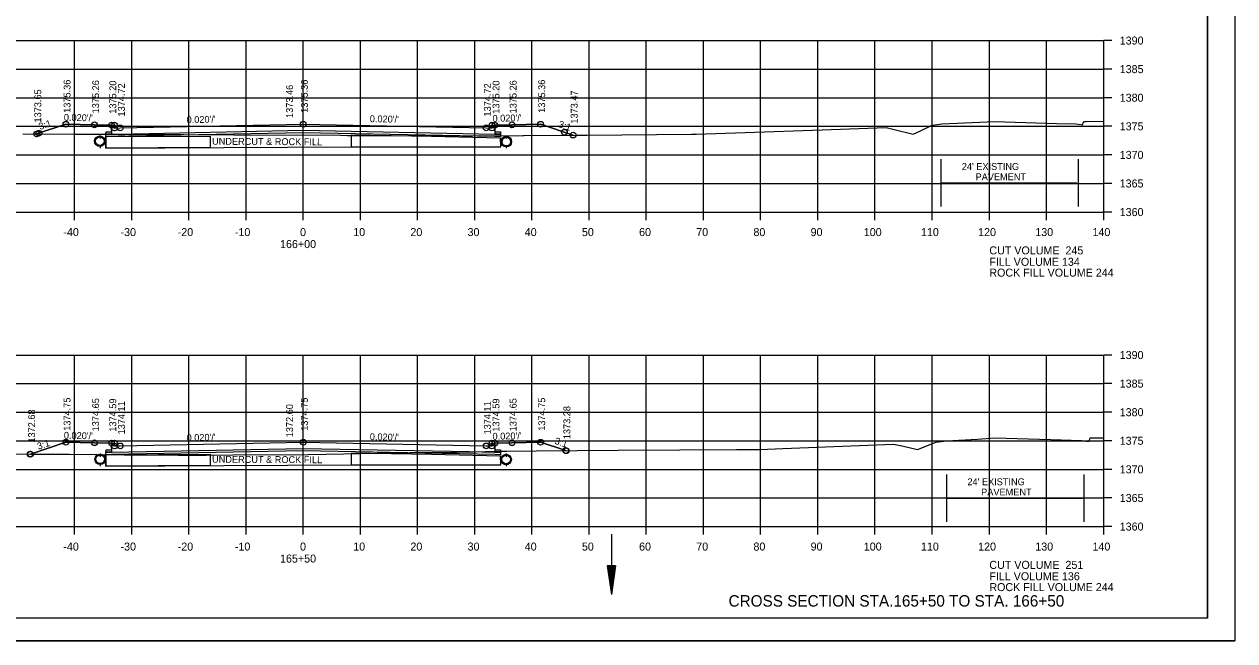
# Model space of a CAD drawing. Extents: x 1374311 to 1383814, y 384102 to 406278.
# Drawn here: x 1381579.9 to 1381791.6, y 394991.5 to 395099.3 of the extents above; entities that cross this region are included whole.
import ezdxf

# ---------------------------------------------------------------- set-up
doc = ezdxf.new("R2010")
doc.units = 0
for name, color, linetype in [('R_Axis', 7, 'Continuous'), ('R_Axis Annot', 7, 'Continuous'), ('R_Border', 7, 'Continuous'), ('R_Draft', 7, 'Continuous'), ('R_Exist Surface', 7, 'Continuous'), ('R_Fin Surface', 7, 'Continuous'), ('R_Grid', 7, 'Continuous'), ('R_No Plot', 7, 'Continuous'), ('R_Water', 7, 'Continuous'), ('R_Xsect Elev', 7, 'Continuous'), ('R_Xsect Slope', 7, 'Continuous')]:
    doc.layers.add(name, color=color, linetype=linetype)

msp = doc.modelspace()

# ---------------------------------------------------------------- linework, layer by layer
at = {"layer": 'R_Axis'}
for p, q in [((1381768.66, 395066.48), (1381768.66, 395096.48)), ((1381770.06, 395096.48), (1381768.66, 395096.48)), ((1381770.06, 395091.48), (1381768.66, 395091.48)), ((1381770.06, 395086.48), (1381768.66, 395086.48)), ((1381770.06, 395081.48), (1381768.66, 395081.48)), ((1381770.06, 395076.48), (1381768.66, 395076.48)), ((1381770.06, 395071.48), (1381768.66, 395071.48)), ((1381488.66, 395066.48), (1381768.66, 395066.48)), ((1381588.66, 395065.08), (1381588.66, 395066.48)), ((1381598.66, 395065.08), (1381598.66, 395066.48)), ((1381608.66, 395065.08), (1381608.66, 395066.48)), ((1381618.66, 395065.08), (1381618.66, 395066.48)), ((1381628.66, 395065.08), (1381628.66, 395066.48)), ((1381638.66, 395065.08), (1381638.66, 395066.48)), ((1381648.66, 395065.08), (1381648.66, 395066.48)), ((1381658.66, 395065.08), (1381658.66, 395066.48)), ((1381668.66, 395065.08), (1381668.66, 395066.48)), ((1381678.66, 395065.08), (1381678.66, 395066.48)), ((1381688.66, 395065.08), (1381688.66, 395066.48)), ((1381698.66, 395065.08), (1381698.66, 395066.48)), ((1381708.66, 395065.08), (1381708.66, 395066.48)), ((1381718.66, 395065.08), (1381718.66, 395066.48)), ((1381728.66, 395065.08), (1381728.66, 395066.48)), ((1381738.66, 395065.08), (1381738.66, 395066.48)), ((1381748.66, 395065.08), (1381748.66, 395066.48)), ((1381758.66, 395065.08), (1381758.66, 395066.48)), ((1381768.66, 395065.08), (1381768.66, 395066.48)), ((1381770.06, 395066.48), (1381768.66, 395066.48)), ((1381768.66, 395011.48), (1381768.66, 395041.48)), ((1381770.06, 395041.48), (1381768.66, 395041.48)), ((1381770.06, 395036.48), (1381768.66, 395036.48)), ((1381770.06, 395031.48), (1381768.66, 395031.48)), ((1381770.06, 395026.48), (1381768.66, 395026.48)), ((1381770.06, 395021.48), (1381768.66, 395021.48)), ((1381770.06, 395016.48), (1381768.66, 395016.48)), ((1381488.66, 395011.48), (1381768.66, 395011.48)), ((1381588.66, 395010.08), (1381588.66, 395011.48)), ((1381598.66, 395010.08), (1381598.66, 395011.48)), ((1381608.66, 395010.08), (1381608.66, 395011.48)), ((1381618.66, 395010.08), (1381618.66, 395011.48)), ((1381628.66, 395010.08), (1381628.66, 395011.48)), ((1381638.66, 395010.08), (1381638.66, 395011.48)), ((1381648.66, 395010.08), (1381648.66, 395011.48)), ((1381658.66, 395010.08), (1381658.66, 395011.48)), ((1381668.66, 395010.08), (1381668.66, 395011.48)), ((1381678.66, 395010.08), (1381678.66, 395011.48)), ((1381688.66, 395010.08), (1381688.66, 395011.48)), ((1381698.66, 395010.08), (1381698.66, 395011.48)), ((1381708.66, 395010.08), (1381708.66, 395011.48)), ((1381718.66, 395010.08), (1381718.66, 395011.48)), ((1381728.66, 395010.08), (1381728.66, 395011.48)), ((1381738.66, 395010.08), (1381738.66, 395011.48)), ((1381748.66, 395010.08), (1381748.66, 395011.48)), ((1381758.66, 395010.08), (1381758.66, 395011.48)), ((1381768.66, 395010.08), (1381768.66, 395011.48)), ((1381770.06, 395011.48), (1381768.66, 395011.48))]:
    msp.add_line(p, q, dxfattribs=at)
at = {"layer": 'R_Border'}
for q in [(1381786.84, 395200.94), (1381470.66, 394995.48)]:
    msp.add_line((1381786.84, 394995.48), q, dxfattribs=at)
at = {"layer": 'R_Draft'}
for p, q in [((1381681.8, 395004.62), (1381682.55, 394999.62)), ((1381683.3, 395004.62), (1381681.8, 395004.62)), ((1381681.92, 395004.62), (1381682.55, 395000.46)), ((1381682.05, 395004.62), (1381682.55, 395001.32)), ((1381682.17, 395004.62), (1381682.55, 395002.15)), ((1381682.3, 395004.62), (1381682.55, 395003)), ((1381682.43, 395004.62), (1381682.55, 395003.83)), ((1381683.3, 395004.62), (1381682.55, 394999.62)), ((1381682.79, 395004.62), (1381682.55, 395003)), ((1381683.04, 395004.62), (1381682.55, 395001.32)), ((1381683.17, 395004.62), (1381682.55, 395000.46)), ((1381682.92, 395004.62), (1381682.55, 395002.15)), ((1381682.66, 395004.62), (1381682.55, 395003.83))]:
    msp.add_line(p, q, dxfattribs=at)
at = {"layer": 'R_Exist Surface'}
for p, q in [((1381593.15, 395079.87), (1381593.15, 395079.49)), ((1381593.15, 395078.04), (1381593.15, 395077.66)), ((1381664.15, 395079.87), (1381664.15, 395079.49)), ((1381664.15, 395078.03), (1381664.15, 395077.66)), ((1381593.15, 395024.24), (1381593.15, 395023.87)), ((1381664.15, 395024.24), (1381664.15, 395023.87)), ((1381593.15, 395022.41), (1381593.15, 395022.04)), ((1381664.15, 395022.41), (1381664.15, 395022.03))]:
    msp.add_line(p, q, dxfattribs=at)
for points in [[(1381579.61, 395080.15), (1381597.47, 395080.06), (1381599.01, 395080.08), (1381616.51, 395080), (1381635.18, 395079.91), (1381636.41, 395079.9), (1381637.74, 395079.88), (1381656.36, 395079.79), (1381658.19, 395079.8), (1381676.45, 395079.95), (1381678.28, 395079.96), (1381696.54, 395080.11), (1381697.41, 395080.13), (1381705.95, 395080.41), (1381719.42, 395080.84), (1381730.61, 395081.28), (1381732.04, 395080.94), (1381735.36, 395080.13), (1381736.61, 395080.7), (1381738.64, 395081.7), (1381739.51, 395081.81), (1381740.33, 395081.91), (1381747.01, 395082.22), (1381749.56, 395082.34), (1381760.38, 395081.99), (1381763.75, 395081.89), (1381764.7, 395081.78), (1381764.97, 395081.75), (1381765.13, 395082.22), (1381765.17, 395082.35), (1381765.49, 395082.35), (1381765.57, 395082.35), (1381768.66, 395082.36)], [(1381567.23, 395024.23), (1381583, 395024.15), (1381587.79, 395024.13), (1381597.32, 395024.05), (1381606.81, 395023.97), (1381611.68, 395023.95), (1381621.03, 395024.08), (1381626.37, 395024.05), (1381635.73, 395024.18), (1381647.35, 395024.43), (1381652.63, 395024.41), (1381664.29, 395024.66), (1381669.39, 395024.71), (1381683.72, 395024.85), (1381694.52, 395024.9), (1381704.45, 395024.95), (1381707.6, 395024.96), (1381708.52, 395024.98), (1381712.52, 395025.13), (1381731.91, 395025.9), (1381733.63, 395025.53), (1381736.09, 395024.97), (1381737.46, 395025.5), (1381739.29, 395026.25), (1381740.31, 395026.38), (1381741.18, 395026.48), (1381746.59, 395026.79), (1381749.63, 395026.97), (1381759.42, 395026.69), (1381764.75, 395026.55), (1381765.63, 395026.44), (1381766.09, 395026.39), (1381766.22, 395026.79), (1381766.29, 395026.99), (1381766.55, 395026.99), (1381766.69, 395026.99), (1381768.66, 395026.99)]]:
    msp.add_lwpolyline(points, dxfattribs=at)
for centre in [(1381593.06, 395078.87), (1381664.18, 395078.79), (1381593.15, 395023.24), (1381664.15, 395023.2)]:
    msp.add_circle(centre, 0.917, dxfattribs=at)
at = {"layer": 'R_Fin Surface'}
for points in [[(1381582.03, 395080.14), (1381587.15, 395081.84), (1381592.15, 395081.74), (1381595.15, 395081.68), (1381595.65, 395081.68), (1381595.66, 395081.18), (1381596.66, 395081.2), (1381628.66, 395081.84), (1381660.66, 395081.2), (1381661.66, 395081.18), (1381661.67, 395081.68), (1381662.17, 395081.68), (1381665.17, 395081.74), (1381670.17, 395081.84), (1381675.85, 395079.95)], [(1381662.17, 395081.32), (1381662.18, 395080.17), (1381663.18, 395080.17), (1381663.17, 395079.67), (1381662.17, 395079.69), (1381628.66, 395080.36), (1381595.15, 395079.69), (1381594.15, 395079.67), (1381594.16, 395080.17), (1381595.16, 395080.17), (1381595.15, 395081.32)], [(1381594.15, 395079.67), (1381594.14, 395077.66), (1381614.79, 395077.77), (1381637.04, 395077.87)], [(1381580.95, 395024.16), (1381587.15, 395026.23), (1381592.15, 395026.13), (1381595.15, 395026.07), (1381595.65, 395026.07), (1381595.66, 395025.57), (1381596.66, 395025.59), (1381628.66, 395026.23), (1381660.66, 395025.59), (1381661.66, 395025.57), (1381661.67, 395026.07), (1381662.17, 395026.07), (1381665.17, 395026.13), (1381670.17, 395026.23), (1381674.57, 395024.76)], [(1381662.17, 395025.71), (1381662.18, 395024.56), (1381663.18, 395024.55), (1381663.17, 395024.05), (1381662.17, 395024.07), (1381628.66, 395024.74), (1381595.15, 395024.07), (1381594.15, 395024.05), (1381594.16, 395024.55), (1381595.16, 395024.56), (1381595.15, 395025.71)], [(1381594.15, 395024.05), (1381594.14, 395022.05), (1381614.79, 395022.16), (1381637.04, 395022.25)]]:
    msp.add_lwpolyline(points, dxfattribs=at)
for points in [[(1381637.05, 395079.83), (1381637.04, 395077.88), (1381655.35, 395077.89), (1381663.22, 395077.9), (1381663.17, 395079.39), (1381651.08, 395079.68), (1381637.06, 395079.91)], [(1381594.15, 395079.67), (1381612.36, 395079.76), (1381612.35, 395077.76), (1381594.14, 395077.66)], [(1381594.15, 395024.05), (1381612.36, 395024.15), (1381612.35, 395022.15), (1381594.14, 395022.05)], [(1381637.05, 395024.22), (1381637.04, 395022.27), (1381655.35, 395022.28), (1381663.22, 395022.29), (1381663.17, 395023.78), (1381651.08, 395024.07), (1381637.06, 395024.3)]]:
    msp.add_lwpolyline(points, close=True, dxfattribs=at)
at = {"layer": 'R_Grid'}
for p, q in [((1381488.66, 395096.48), (1381768.66, 395096.48)), ((1381588.66, 395066.48), (1381588.66, 395096.48)), ((1381598.66, 395066.48), (1381598.66, 395096.48)), ((1381608.66, 395066.48), (1381608.66, 395096.48)), ((1381618.66, 395066.48), (1381618.66, 395096.48)), ((1381628.66, 395066.48), (1381628.66, 395096.48)), ((1381638.66, 395066.48), (1381638.66, 395096.48)), ((1381648.66, 395066.48), (1381648.66, 395096.48)), ((1381658.66, 395066.48), (1381658.66, 395096.48)), ((1381668.66, 395066.48), (1381668.66, 395096.48)), ((1381678.66, 395066.48), (1381678.66, 395096.48)), ((1381688.66, 395066.48), (1381688.66, 395096.48)), ((1381698.66, 395066.48), (1381698.66, 395096.48)), ((1381708.66, 395066.48), (1381708.66, 395096.48)), ((1381718.66, 395066.48), (1381718.66, 395096.48)), ((1381728.66, 395066.48), (1381728.66, 395096.48)), ((1381738.66, 395066.48), (1381738.66, 395096.48)), ((1381748.66, 395066.48), (1381748.66, 395096.48)), ((1381758.66, 395066.48), (1381758.66, 395096.48)), ((1381768.66, 395066.48), (1381768.66, 395096.48)), ((1381488.66, 395091.48), (1381768.66, 395091.48)), ((1381488.66, 395086.48), (1381768.66, 395086.48)), ((1381488.66, 395081.48), (1381768.66, 395081.48)), ((1381488.66, 395076.48), (1381768.66, 395076.48)), ((1381488.66, 395071.48), (1381768.66, 395071.48)), ((1381488.66, 395066.48), (1381768.66, 395066.48)), ((1381488.66, 395041.48), (1381768.66, 395041.48)), ((1381588.66, 395011.48), (1381588.66, 395041.48)), ((1381598.66, 395011.48), (1381598.66, 395041.48)), ((1381608.66, 395011.48), (1381608.66, 395041.48)), ((1381618.66, 395011.48), (1381618.66, 395041.48)), ((1381628.66, 395011.48), (1381628.66, 395041.48)), ((1381638.66, 395011.48), (1381638.66, 395041.48)), ((1381648.66, 395011.48), (1381648.66, 395041.48)), ((1381658.66, 395011.48), (1381658.66, 395041.48)), ((1381668.66, 395011.48), (1381668.66, 395041.48)), ((1381678.66, 395011.48), (1381678.66, 395041.48)), ((1381688.66, 395011.48), (1381688.66, 395041.48)), ((1381698.66, 395011.48), (1381698.66, 395041.48)), ((1381708.66, 395011.48), (1381708.66, 395041.48)), ((1381718.66, 395011.48), (1381718.66, 395041.48)), ((1381728.66, 395011.48), (1381728.66, 395041.48)), ((1381738.66, 395011.48), (1381738.66, 395041.48)), ((1381748.66, 395011.48), (1381748.66, 395041.48)), ((1381758.66, 395011.48), (1381758.66, 395041.48)), ((1381768.66, 395011.48), (1381768.66, 395041.48)), ((1381488.66, 395036.48), (1381768.66, 395036.48)), ((1381488.66, 395031.48), (1381768.66, 395031.48)), ((1381488.66, 395026.48), (1381768.66, 395026.48)), ((1381488.66, 395021.48), (1381768.66, 395021.48)), ((1381488.66, 395016.48), (1381768.66, 395016.48)), ((1381488.66, 395011.48), (1381768.66, 395011.48))]:
    msp.add_line(p, q, dxfattribs=at)
at = {"layer": 'R_No Plot'}
msp.add_line((1381458.26, 394991.5), (1381791.59, 394991.5), dxfattribs=at)
for points in [[(1381458.25, 395204.84), (1381791.59, 395204.84), (1381791.59, 394991.5), (1381458.25, 394991.5)], [(1381704.58, 395200.94), (1381704.58, 395191.06), (1381740.31, 395191.06), (1381740.31, 395188.14), (1381763.51, 395188.14), (1381763.51, 395164.93), (1381786.84, 395164.93), (1381786.84, 394995.48), (1381470.66, 394995.48), (1381470.66, 395200.94)], [(1381582.03, 395080.14), (1381594.15, 395080.08), (1381594.16, 395080.53), (1381595.16, 395080.53), (1381595.15, 395081.68), (1381592.15, 395081.74), (1381587.15, 395081.84)], [(1381594.15, 395080.08), (1381596.26, 395080.07), (1381595.15, 395080.05), (1381594.15, 395080.03)], [(1381596.26, 395080.07), (1381597.47, 395080.06), (1381599.01, 395080.08), (1381616.51, 395080), (1381635.18, 395079.91), (1381636.41, 395079.9), (1381637.74, 395079.88), (1381656.36, 395079.79), (1381658.19, 395079.8), (1381675.85, 395079.95), (1381670.17, 395081.84), (1381665.17, 395081.74), (1381662.17, 395081.68), (1381662.18, 395080.53), (1381663.18, 395080.53), (1381663.17, 395080.03), (1381662.17, 395080.05), (1381628.66, 395080.72)], [(1381580.95, 395024.16), (1381583, 395024.15), (1381587.79, 395024.13), (1381597.32, 395024.05), (1381606.81, 395023.97), (1381611.68, 395023.95), (1381621.03, 395024.08), (1381626.37, 395024.05), (1381635.73, 395024.18), (1381647.35, 395024.43), (1381652.63, 395024.41), (1381657.73, 395024.52), (1381628.66, 395025.1), (1381595.15, 395024.43), (1381594.15, 395024.41), (1381594.16, 395024.91), (1381595.16, 395024.92), (1381595.15, 395026.07), (1381592.15, 395026.13), (1381587.15, 395026.23)], [(1381663.17, 395024.64), (1381664.29, 395024.66), (1381669.39, 395024.71), (1381674.57, 395024.76), (1381670.17, 395026.23), (1381665.17, 395026.13), (1381662.17, 395026.07), (1381662.18, 395024.92), (1381663.18, 395024.91)], [(1381657.73, 395024.52), (1381663.17, 395024.64), (1381663.17, 395024.41), (1381662.17, 395024.43)]]:
    msp.add_lwpolyline(points, close=True, dxfattribs=at)
for centre in [(1381587.15, 395081.84), (1381587.15, 395081.84), (1381587.15, 395081.84), (1381592.15, 395081.74), (1381592.15, 395081.74), (1381592.15, 395081.74), (1381595.15, 395081.68), (1381595.15, 395081.68), (1381595.15, 395081.68), (1381595.65, 395081.68), (1381595.65, 395081.68), (1381595.65, 395081.68), (1381628.66, 395081.84), (1381628.66, 395081.84), (1381628.66, 395081.84), (1381661.67, 395081.68), (1381661.67, 395081.68), (1381661.67, 395081.68), (1381662.17, 395081.68), (1381662.17, 395081.68), (1381662.17, 395081.68), (1381665.17, 395081.74), (1381665.17, 395081.74), (1381665.17, 395081.74), (1381670.17, 395081.84), (1381670.17, 395081.84), (1381670.17, 395081.84), (1381582.03, 395080.14), (1381582.03, 395080.14), (1381582.04, 395080.14), (1381582.04, 395080.14), (1381582.41, 395080.26), (1381582.41, 395080.26), (1381595.66, 395081.18), (1381596.66, 395081.2), (1381596.66, 395081.2), (1381596.66, 395081.2), (1381660.66, 395081.2), (1381660.66, 395081.2), (1381660.66, 395081.2), (1381661.66, 395081.18), (1381674.34, 395080.45), (1381675.85, 395079.95), (1381675.85, 395079.95), (1381587.15, 395026.23), (1381587.15, 395026.23), (1381587.15, 395026.23), (1381592.15, 395026.13), (1381592.15, 395026.13), (1381592.15, 395026.13), (1381595.15, 395026.07), (1381595.15, 395026.07), (1381595.15, 395026.07), (1381595.65, 395026.07), (1381595.65, 395026.07), (1381595.65, 395026.07), (1381595.66, 395025.57), (1381596.66, 395025.59), (1381596.66, 395025.59), (1381596.66, 395025.59), (1381628.66, 395026.23), (1381628.66, 395026.23), (1381628.66, 395026.23), (1381660.66, 395025.59), (1381660.66, 395025.59), (1381660.66, 395025.59), (1381661.66, 395025.57), (1381661.67, 395026.07), (1381661.67, 395026.07), (1381661.67, 395026.07), (1381662.17, 395026.07), (1381662.17, 395026.07), (1381662.17, 395026.07), (1381665.17, 395026.13), (1381665.17, 395026.13), (1381665.17, 395026.13), (1381670.17, 395026.23), (1381670.17, 395026.23), (1381670.17, 395026.23), (1381674.57, 395024.76), (1381674.57, 395024.76), (1381674.65, 395024.73), (1381580.88, 395024.14), (1381580.88, 395024.14), (1381580.95, 395024.16), (1381580.95, 395024.16), (1381580.95, 395024.16), (1381580.95, 395024.16)]:
    msp.add_circle(centre, 0.5, dxfattribs=at)
at = {"layer": 'R_Water'}
for p, q in [((1381593.15, 395079.7), (1381593.15, 395079.33)), ((1381593.15, 395078.2), (1381593.15, 395077.83)), ((1381664.15, 395079.7), (1381664.15, 395079.33)), ((1381664.15, 395078.2), (1381664.15, 395077.83)), ((1381740.25, 395067.43), (1381740.25, 395075.75)), ((1381764.25, 395067.43), (1381764.25, 395075.75)), ((1381740.25, 395071.59), (1381763.94, 395071.59)), ((1381593.15, 395024.08), (1381593.15, 395023.7)), ((1381664.15, 395024.08), (1381664.15, 395023.7)), ((1381593.15, 395022.58), (1381593.15, 395022.2)), ((1381664.15, 395022.58), (1381664.15, 395022.2)), ((1381741.24, 395012.28), (1381741.24, 395020.61)), ((1381765.24, 395012.28), (1381765.24, 395020.61)), ((1381741.24, 395016.44), (1381764.93, 395016.44)), ((1381682.55, 395010.13), (1381682.55, 394999.62))]:
    msp.add_line(p, q, dxfattribs=at)
for centre in [(1381593.06, 395078.87), (1381664.18, 395078.79), (1381593.15, 395023.24), (1381664.15, 395023.2)]:
    msp.add_circle(centre, 0.75, dxfattribs=at)

# ---------------------------------------------------------------- texts
at = {"layer": 'R_Axis Annot'}
for s, p in [('1390', (1381771.46, 395095.78)), ('1385', (1381771.46, 395090.78)), ('1380', (1381771.46, 395085.78)), ('1375', (1381771.46, 395080.78)), ('1370', (1381771.46, 395075.78)), ('1365', (1381771.46, 395070.78)), ('1360', (1381771.46, 395065.78)), ('-40', (1381586.7, 395062.28)), ('-30', (1381596.7, 395062.28)), ('-20', (1381606.7, 395062.28)), ('-10', (1381616.7, 395062.28)), ('0', (1381628.1, 395062.28)), ('10', (1381637.4, 395062.28)), ('20', (1381647.4, 395062.28)), ('30', (1381657.4, 395062.28)), ('40', (1381667.4, 395062.28)), ('50', (1381677.4, 395062.28)), ('60', (1381687.4, 395062.28)), ('70', (1381697.4, 395062.28)), ('80', (1381707.4, 395062.28)), ('90', (1381717.4, 395062.28)), ('100', (1381726.7, 395062.28)), ('110', (1381736.7, 395062.28)), ('120', (1381746.7, 395062.28)), ('130', (1381756.7, 395062.28)), ('140', (1381766.7, 395062.28)), ('166+00', (1381624.6, 395060.18)), ('CUT VOLUME  245', (1381748.66, 395059.08)), ('FILL VOLUME 134', (1381748.66, 395057.08)), ('ROCK FILL VOLUME 244', (1381748.66, 395055.19)), ('1390', (1381771.46, 395040.78)), ('1385', (1381771.46, 395035.78)), ('1380', (1381771.46, 395030.78)), ('1375', (1381771.46, 395025.78)), ('1370', (1381771.46, 395020.78)), ('1365', (1381771.46, 395015.78)), ('1360', (1381771.46, 395010.78)), ('-40', (1381586.7, 395007.28)), ('-30', (1381596.7, 395007.28)), ('-20', (1381606.7, 395007.28)), ('-10', (1381616.7, 395007.28)), ('0', (1381628.1, 395007.28)), ('10', (1381637.4, 395007.28)), ('20', (1381647.4, 395007.28)), ('30', (1381657.4, 395007.28)), ('40', (1381667.4, 395007.28)), ('50', (1381677.4, 395007.28)), ('60', (1381687.4, 395007.28)), ('70', (1381697.4, 395007.28)), ('80', (1381707.4, 395007.28)), ('90', (1381717.4, 395007.28)), ('100', (1381726.7, 395007.28)), ('110', (1381736.7, 395007.28)), ('120', (1381746.7, 395007.28)), ('130', (1381756.7, 395007.28)), ('140', (1381766.7, 395007.28)), ('165+50', (1381624.6, 395005.18)), ('CUT VOLUME  251', (1381748.66, 395004.08)), ('FILL VOLUME 136', (1381748.66, 395002.08)), ('ROCK FILL VOLUME 244', (1381748.66, 395000.19))]:
    msp.add_text(s, height=1.4, dxfattribs=at).set_placement(p)
at = {"layer": 'R_Draft'}
msp.add_text('CROSS SECTION STA.165+50 TO STA. 166+50', height=2, dxfattribs=at).set_placement((1381703.05, 394997.48))
at = {"layer": 'R_Fin Surface'}
for p in [(1381612.71, 395078.26), (1381612.71, 395022.65)]:
    msp.add_text('UNDERCUT & ROCK FILL', height=1.2, rotation=359.7004, dxfattribs=at).set_placement(p)
at = {"layer": 'R_Water'}
for s, p in [("24' EXISTING ", (1381743.84, 395073.85)), ('PAVEMENT', (1381746.25, 395072.05)), ("24' EXISTING ", (1381744.83, 395018.71)), ('PAVEMENT', (1381747.23, 395016.91))]:
    msp.add_text(s, height=1.2, dxfattribs=at).set_placement(p)
at = {"layer": 'R_Xsect Elev'}
for s, p in [('1375.36', (1381587.95, 395083.84)), ('1375.26', (1381592.95, 395083.74)), ('1375.20', (1381595.95, 395083.68)), ('1374.72', (1381597.46, 395083.2)), ('1373.46', (1381626.86, 395082.94)), ('1375.36', (1381629.46, 395083.84)), ('1374.72', (1381661.46, 395083.2)), ('1375.20', (1381662.97, 395083.68)), ('1375.26', (1381665.97, 395083.74)), ('1375.36', (1381670.97, 395083.84)), ('1373.65', (1381582.83, 395082.14)), ('1373.47', (1381676.65, 395081.95)), ('1374.75', (1381587.95, 395028.23)), ('1374.65', (1381592.95, 395028.13)), ('1374.59', (1381595.95, 395028.07)), ('1374.11', (1381597.46, 395027.59)), ('1374.75', (1381629.46, 395028.23)), ('1374.11', (1381661.46, 395027.59)), ('1374.59', (1381662.97, 395028.07)), ('1374.65', (1381665.97, 395028.13)), ('1374.75', (1381670.97, 395028.23)), ('1372.68', (1381581.75, 395026.16)), ('1372.60', (1381626.86, 395027.09)), ('1373.28', (1381675.37, 395026.76))]:
    msp.add_text(s, height=1.2, rotation=90, dxfattribs=at).set_placement(p)
at = {"layer": 'R_Xsect Slope'}
for s, rotation, p in [('3:1', 18.4349, (1381582.61, 395080.83)), ("0.020'/'", 358.8542, (1381586.78, 395082.45)), ("0.020'/'", 1.1458, (1381608.27, 395082.03)), ("0.020'/'", 358.8542, (1381640.29, 395082.21)), ("0.020'/'", 1.1458, (1381661.78, 395082.27)), ('3:1', 341.5651, (1381673.17, 395081.37)), ("0.020'/'", 358.8542, (1381586.78, 395026.84)), ("0.020'/'", 1.1458, (1381608.27, 395026.42)), ("0.020'/'", 358.8542, (1381640.29, 395026.6)), ("0.020'/'", 1.1458, (1381661.78, 395026.66)), ('3:1', 341.5651, (1381672.53, 395025.97)), ('3:1', 18.4349, (1381582.34, 395024.9))]:
    msp.add_text(s, height=1.2, rotation=rotation, dxfattribs=at).set_placement(p)

doc.saveas('drawing.dxf')
